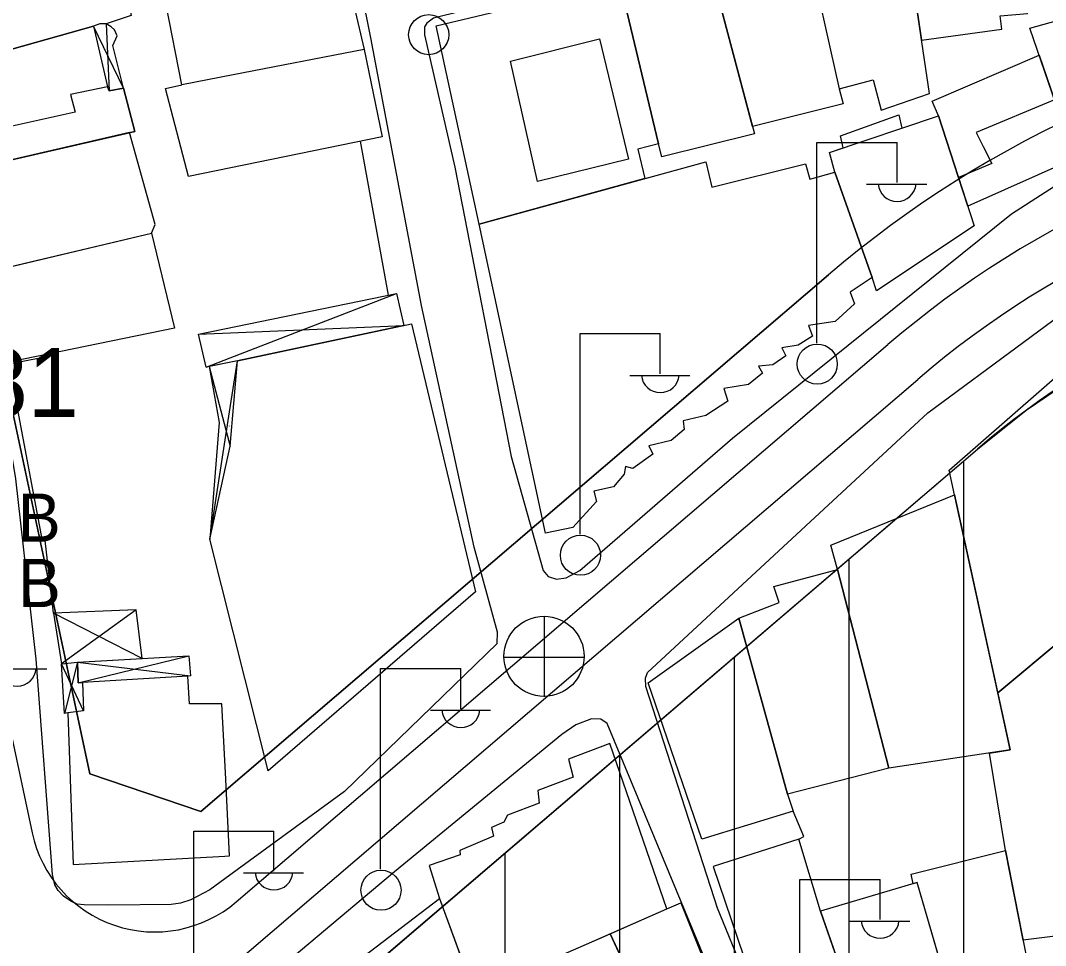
# Model space of a CAD drawing. Extents: x 417997 to 421451, y 4451742 to 4455216.
# Drawn here: x 419672.6 to 419762.1, y 4453322.7 to 4453403.4 of the extents above; entities that cross this region are included whole.
import ezdxf

# ---------------------------------------------------------------- set-up
doc = ezdxf.new("R2010")
doc.units = 0
for name, color, linetype in [('ADAKENARI', 7, 'Continuous'), ('B_Imalat', 7, 'Continuous'), ('B_Kapi', 7, 'Continuous'), ('B_Mesken', 7, 'Continuous'), ('B_Sundurma', 7, 'Continuous'), ('B_Teras', 7, 'Continuous'), ('KALDIRIM', 7, 'Continuous'), ('PL_KON_MEV_350', 7, 'Continuous'), ('S_Elektrik_Diregi', 7, 'Continuous'), ('S_Rogar_Kapagi', 7, 'Continuous'), ('S_Rogar_Kapagi_Buski', 7, 'Continuous'), ('Sinir_Duvar_tek_tarafa_ait', 7, 'Continuous'), ('TR_ORTAYOGUNKONUT', 7, 'Continuous'), ('Y_Yol_Kotu', 7, 'Continuous'), ('Yol_Kaldirim_kenari_bordurtasi', 7, 'Continuous'), ('Yol_Sose', 7, 'Continuous')]:
    doc.layers.add(name, color=color, linetype=linetype)

msp = doc.modelspace()

# ---------------------------------------------------------------- linework, layer by layer
at = {"layer": 'ADAKENARI'}
for p, q in [((419678.69, 4453337.652), (419664.451, 4453404.341)), ((419678.69, 4453337.652), (419664.451, 4453404.341)), ((419743.12, 4453381.19), (419688.378, 4453334.372)), ((419743.12, 4453381.19), (419688.378, 4453334.372)), ((419680.387, 4453301.222), (419756.119, 4453365.991)), ((419680.387, 4453301.222), (419756.119, 4453365.991)), ((419688.378, 4453334.372), (419678.69, 4453337.652)), ((419688.378, 4453334.372), (419678.69, 4453337.652))]:
    msp.add_line(p, q, dxfattribs=at)
for radius in [95, 95, 75, 75]:
    msp.add_arc((419804.866, 4453308.993), radius, 97.21841, 130.53845, dxfattribs=at)
at = {"layer": 'B_Imalat'}
for points in [[(419757.894, 4453344.713), (419754.117, 4453361.994), (419753.65, 4453364.14), (419767.021, 4453375.808), (419779.78, 4453381.594), (419782.674, 4453360.855), (419769.48, 4453354.389)], [(419769.48, 4453354.389), (419769.908, 4453354.598), (419774.148, 4453324.879), (419760.11, 4453323.13), (419758.568, 4453330.948), (419757.169, 4453339.468), (419758.98, 4453339.743), (419757.894, 4453344.713)]]:
    msp.add_lwpolyline(points, close=True, dxfattribs=at)
at = {"layer": 'B_Kapi'}
msp.add_lwpolyline([(419675.514, 4453351.667), (419674.796, 4453358.024)], dxfattribs=at)
at = {"layer": 'B_Mesken'}
for points in [[(419680.059, 4453414.393), (419682.307, 4453403.825), (419680.121, 4453403.09), (419679.56, 4453403.104), (419679.015, 4453402.906), (419665.67, 4453399.141), (419664.753, 4453398.871), (419662.887, 4453409.521)], [(419758.255, 4453402.637), (419758.117, 4453403.795), (419760.506, 4453404.002), (419759.352, 4453413.998), (419756.906, 4453413.738), (419749.661, 4453412.525), (419751.249, 4453401.683)], [(419751.931, 4453397.024), (419749.661, 4453412.525), (419741.176, 4453410.322), (419744.073, 4453397.416), (419747.022, 4453398.214), (419747.721, 4453395.572)], [(419732.583, 4453408.961), (419741.109, 4453410.822), (419741.176, 4453410.322), (419744.073, 4453397.416), (419744.406, 4453396.122), (419736.501, 4453394.15)], [(419724.922, 4453406.769), (419724.707, 4453407.556), (419732.463, 4453409.413), (419736.677, 4453393.486), (419728.593, 4453391.484), (419728.313, 4453392.614)], [(419687.283, 4453389.783), (419685.276, 4453397.467), (419686.716, 4453397.765), (419685.338, 4453404.768), (419700.722, 4453408.941), (419702.627, 4453400.858), (419704.181, 4453393.228)], [(419712.665, 4453385.603), (419708.906, 4453402.936), (419724.922, 4453406.769), (419728.313, 4453392.614), (419726.492, 4453392.146), (419727.099, 4453389.588)], [(419760.696, 4453402.71), (419769.77, 4453405.277), (419772.809, 4453395.144), (419764.273, 4453392.316)], [(419679.015, 4453402.906), (419680.234, 4453397.593), (419680.372, 4453397.254), (419681.626, 4453397.489), (419682.611, 4453393.704), (419670.972, 4453391.021), (419667.97, 4453390.197), (419666.903, 4453391.001), (419666.411, 4453393.034), (419666.925, 4453393.729), (419665.67, 4453399.141)], [(419764.273, 4453392.316), (419764.62, 4453391.34), (419755.289, 4453387.182), (419754.472, 4453389.689), (419752.72, 4453395.07), (419752.163, 4453396.345), (419761.506, 4453400.355), (419762.842, 4453396.473)], [(419744.417, 4453392.274), (419744.191, 4453393.315), (419749.28, 4453395.166), (419749.539, 4453393.999), (419752.72, 4453395.07), (419755.845, 4453385.474), (419747.319, 4453379.803), (419746.931, 4453380.956), (419743.674, 4453390.165), (419743.209, 4453391.867)], [(419684.074, 4453384.82), (419684.379, 4453385.574), (419682.16, 4453393.6), (419670.972, 4453391.021), (419667.97, 4453390.197), (419666.962, 4453389.937), (419667.486, 4453387.443), (419668.107, 4453386.922), (419669.557, 4453381.389)], [(419718.451, 4453358.649), (419712.665, 4453385.603), (419732.445, 4453391.064), (419732.94, 4453388.834), (419741.138, 4453390.891), (419741.492, 4453389.551), (419743.674, 4453390.165), (419746.931, 4453380.956), (419745.015, 4453379.674), (419745.392, 4453378.672), (419743.714, 4453377.129), (419741.388, 4453376.783), (419741.729, 4453375.838), (419740.483, 4453375.053), (419739.059, 4453374.836), (419739.417, 4453374.134), (419738.264, 4453373.329), (419737.025, 4453373.222), (419737.361, 4453372.603), (419736.155, 4453371.612), (419734.005, 4453371.268), (419734.361, 4453370.159), (419732.434, 4453368.931), (419730.466, 4453368.466), (419730.547, 4453367.687), (419729.399, 4453366.747), (419727.47, 4453366.265), (419727.812, 4453365.537), (419726.06, 4453364.298), (419725.422, 4453364.463), (419725.294, 4453363.793), (419724.365, 4453362.702), (419722.646, 4453362.315), (419722.894, 4453361.404), (419720.841, 4453359.14)], [(419684.074, 4453384.82), (419686.073, 4453376.548), (419671.777, 4453373.611), (419669.61, 4453381.401)], [(419706.763, 4453376.924), (419712.326, 4453353.519), (419694.236, 4453337.921), (419689.162, 4453358.12), (419690.941, 4453366.242), (419691.573, 4453373.692)], [(419743.906, 4453355.473), (419743.35, 4453357.596), (419754.117, 4453361.994), (419758.98, 4453339.743), (419748.394, 4453338.135)], [(419735.315, 4453351.226), (419738.821, 4453352.603), (419738.363, 4453354.002), (419743.906, 4453355.473), (419748.394, 4453338.135), (419739.55, 4453335.883)], [(419739.55, 4453335.883), (419740.036, 4453334.402), (419732.088, 4453331.955), (419727.395, 4453345.589), (419735.315, 4453351.226)], [(419690.545, 4453337.192), (419690.215, 4453343.765), (419687.38, 4453343.772), (419687.232, 4453346.167), (419678.043, 4453345.615), (419678.125, 4453343.134), (419676.773, 4453342.959), (419677.24, 4453329.733), (419690.473, 4453330.461), (419690.476, 4453330.462), (419690.881, 4453330.484), (419690.547, 4453337.142)], [(419722.025, 4453322.783), (419729.038, 4453325.876), (419724.06, 4453340.289), (419720.44, 4453338.926), (419720.855, 4453337.37), (419717.765, 4453336.203), (419717.877, 4453335.081), (419715.137, 4453334.054), (419714.808, 4453333.431), (419713.73, 4453332.973), (419713.895, 4453332.214), (419710.961, 4453330.949), (419711.002, 4453330.573), (419708.283, 4453329.646), (419709.196, 4453326.767), (419711.683, 4453319.967), (419714.527, 4453321.313), (419715.148, 4453319.79)], [(419743.926, 4453321.411), (419742.447, 4453325.666), (419740.532, 4453331.942), (419733.071, 4453329.555), (419736.757, 4453318.673)], [(419750.856, 4453328.156), (419750.514, 4453328.055), (419750.359, 4453328.881), (419758.568, 4453330.948), (419761.082, 4453318.203), (419754.314, 4453316.356)], [(419754.628, 4453315.283), (419750.856, 4453328.156), (419742.447, 4453325.666), (419746.977, 4453312.634)], [(419715.564, 4453309.354), (419707.861, 4453306.363), (419708.413, 4453304.881), (419698.639, 4453301.168), (419695.773, 4453299.894), (419694.574, 4453299.418), (419691.01, 4453312.907), (419709.196, 4453326.767)], [(419729.038, 4453325.876), (419730.236, 4453326.401), (419733.998, 4453317.03), (419730.701, 4453315.491), (419730.376, 4453316.26), (419728.817, 4453315.608), (419728.116, 4453317.452), (419727.056, 4453317.113), (419726.799, 4453317.862), (419724.084, 4453323.692)], [(419726.455, 4453318.599), (419719.022, 4453315.248), (419719.609, 4453313.451), (419714.818, 4453311.392), (419711.683, 4453319.967), (419714.527, 4453321.313), (419715.148, 4453319.79), (419724.084, 4453323.692)]]:
    msp.add_lwpolyline(points, close=True, dxfattribs=at)
at = {"layer": 'B_Sundurma'}
for p, q in [((419681.626, 4453397.489), (419679.015, 4453402.906)), ((419680.121, 4453403.09), (419680.372, 4453397.254)), ((419690.936, 4453373.96), (419705.444, 4453379.577)), ((419688.155, 4453376.023), (419690.959, 4453376.141)), ((419690.959, 4453376.141), (419706.071, 4453376.777)), ((419688.839, 4453373.148), (419690.936, 4453373.96)), ((419690.886, 4453369.25), (419691.573, 4453373.692)), ((419689.107, 4453373.201), (419690.857, 4453366.561)), ((419689.162, 4453358.12), (419690.886, 4453369.25)), ((419690.872, 4453368.001), (419690.876, 4453368.022)), ((419690.857, 4453366.561), (419690.941, 4453366.242)), ((419682.739, 4453351.972), (419676.202, 4453347.251)), ((419683.251, 4453347.719), (419675.514, 4453351.667)), ((419677.625, 4453347.407), (419676.476, 4453342.917)), ((419677.625, 4453347.407), (419687.459, 4453346.19)), ((419677.681, 4453345.585), (419687.339, 4453347.947)), ((419678.125, 4453343.134), (419676.202, 4453347.251))]:
    msp.add_line(p, q, dxfattribs=at)
for points in [[(419681.626, 4453397.489), (419680.693, 4453401.218), (419681.074, 4453402.051), (419680.833, 4453402.581), (419680.563, 4453402.825), (419680.121, 4453403.09), (419679.56, 4453403.104), (419679.015, 4453402.906), (419680.234, 4453397.593), (419680.372, 4453397.254)], [(419691.573, 4453373.692), (419688.839, 4453373.148), (419688.155, 4453376.023), (419705.444, 4453379.577), (419706.071, 4453376.777)], [(419689.107, 4453373.201), (419689.972, 4453368.31), (419689.162, 4453358.12), (419690.941, 4453366.242), (419691.573, 4453373.692)], [(419683.251, 4453347.719), (419682.739, 4453351.972), (419675.514, 4453351.667), (419676.202, 4453347.251), (419677.625, 4453347.407)], [(419677.625, 4453347.407), (419677.681, 4453345.585), (419678.043, 4453345.615), (419678.125, 4453343.134), (419676.773, 4453342.959), (419676.476, 4453342.917), (419676.202, 4453347.251)], [(419687.232, 4453346.167), (419678.043, 4453345.615), (419677.681, 4453345.585), (419677.625, 4453347.407), (419687.339, 4453347.947), (419687.459, 4453346.19)]]:
    msp.add_lwpolyline(points, close=True, dxfattribs=at)
at = {"layer": 'B_Teras'}
for points in [[(419691.198, 4453398.637), (419686.716, 4453397.765), (419685.338, 4453404.768), (419691.281, 4453406.38), (419700.722, 4453408.941), (419702.627, 4453400.858)], [(419717.757, 4453389.341), (419715.392, 4453399.834), (419723.152, 4453401.794), (419725.679, 4453391.277)], [(419757.386, 4453390.901), (419754.472, 4453389.689), (419752.72, 4453395.07), (419752.163, 4453396.345), (419761.506, 4453400.355), (419762.842, 4453396.473), (419756.016, 4453393.6), (419756.64, 4453392.378)], [(419670.314, 4453393.814), (419670.972, 4453391.021), (419682.611, 4453393.704), (419681.626, 4453397.489), (419680.372, 4453397.254), (419680.234, 4453397.593), (419676.994, 4453396.926), (419677.411, 4453395.381)], [(419743.674, 4453390.165), (419743.209, 4453391.867), (419752.72, 4453395.07), (419755.845, 4453385.474), (419747.319, 4453379.803), (419746.931, 4453380.956)]]:
    msp.add_lwpolyline(points, close=True, dxfattribs=at)
at = {"layer": 'KALDIRIM'}
for p, q in [((419663.147, 4453381.714), (419673.654, 4453332.506)), ((419663.147, 4453381.714), (419673.654, 4453332.506)), ((419691.457, 4453326.479), (419748.32, 4453375.11)), ((419691.457, 4453326.479), (419748.32, 4453375.11)), ((419669.611, 4453302.532), (419750.92, 4453372.071)), ((419669.611, 4453302.532), (419750.92, 4453372.071))]:
    msp.add_line(p, q, dxfattribs=at)
for centre, radius, start, end in [((419804.866, 4453308.993), 87, 97.21841, 130.53845), ((419804.866, 4453308.993), 87, 97.21841, 130.53845), ((419804.866, 4453308.993), 83, 97.21841, 130.53845), ((419804.866, 4453308.993), 83, 97.21841, 130.53845), ((419684.349, 4453334.79), 10.936, 192.0528, 310.53845), ((419684.349, 4453334.79), 10.936, 192.0528, 310.53845)]:
    msp.add_arc(centre, radius, start, end, dxfattribs=at)
at = {"layer": 'PL_KON_MEV_350'}
for points in [[(419665.012, 4453582.825), (419673.746, 4453518.144), (419647.773, 4453512.807), (419664.451, 4453404.341), (419678.69, 4453337.652), (419688.378, 4453334.372), (419743.12, 4453381.19)], [(419665.012, 4453582.825), (419673.746, 4453518.144), (419647.773, 4453512.807), (419664.451, 4453404.341), (419678.69, 4453337.652), (419688.378, 4453334.372), (419743.12, 4453381.19)], [(419710.945, 4453222.677), (419709.932, 4453261.656), (419659.31, 4453237.864), (419648.282, 4453265.986), (419666.299, 4453287.113), (419680.387, 4453301.222), (419756.119, 4453365.991), (419760.388, 4453369.381), (419764.891, 4453372.452), (419769.606, 4453375.187), (419774.506, 4453377.574), (419779.568, 4453379.597), (419784.762, 4453381.248), (419790.063, 4453382.518), (419795.442, 4453383.399), (419816.92, 4453386.119), (419826.622, 4453377.378), (419823.627, 4453240.148), (419822.565, 4453223.702)]]:
    msp.add_lwpolyline(points, dxfattribs=at)
msp.add_arc((419804.866, 4453308.993), 95, 97.21841, 130.53845, dxfattribs=at)
msp.add_arc((419804.866, 4453308.993), 95, 97.21841, 130.53845, dxfattribs=at)
at = {"layer": 'S_Elektrik_Diregi'}
for p, q in [((419742.115, 4453375.24), (419742.115, 4453392.74)), ((419742.115, 4453392.74), (419749.115, 4453392.74)), ((419749.115, 4453389.24), (419749.115, 4453392.74)), ((419746.455, 4453389.1), (419751.705, 4453389.1)), ((419721.457, 4453358.564), (419721.457, 4453376.064)), ((419721.457, 4453376.064), (419728.457, 4453376.064)), ((419728.457, 4453372.564), (419728.457, 4453376.064)), ((419725.797, 4453372.424), (419731.047, 4453372.424)), ((419669.691, 4453346.808), (419674.941, 4453346.808)), ((419704.055, 4453329.332), (419704.055, 4453346.832)), ((419704.055, 4453346.832), (419711.055, 4453346.832)), ((419711.055, 4453343.332), (419711.055, 4453346.832)), ((419708.395, 4453343.192), (419713.645, 4453343.192)), ((419687.751, 4453315.162), (419687.751, 4453332.662)), ((419687.751, 4453332.662), (419694.751, 4453332.662)), ((419694.751, 4453329.162), (419694.751, 4453332.662)), ((419692.091, 4453329.022), (419697.341, 4453329.022)), ((419740.63, 4453310.942), (419740.63, 4453328.442)), ((419740.63, 4453328.442), (419747.63, 4453328.442)), ((419747.63, 4453324.942), (419747.63, 4453328.442)), ((419744.97, 4453324.802), (419750.22, 4453324.802))]:
    msp.add_line(p, q, dxfattribs=at)
for centre in [(419708.251, 4453402.15), (419742.151, 4453373.405), (419721.493, 4453356.728), (419704.091, 4453327.496)]:
    msp.add_circle(centre, 1.75, dxfattribs=at)
for centre in [(419749.116, 4453389.253), (419728.458, 4453372.577), (419672.352, 4453346.961), (419711.056, 4453343.345), (419694.752, 4453329.175), (419747.631, 4453324.955)]:
    msp.add_arc(centre, 1.658, 184.83843, 355.14641, dxfattribs=at)
at = {"layer": 'S_Rogar_Kapagi'}
for p, q in [((419718.367, 4453344.374), (419718.367, 4453351.374)), ((419714.797, 4453347.839), (419721.797, 4453347.839))]:
    msp.add_line(p, q, dxfattribs=at)
msp.add_circle((419718.314, 4453347.902), 3.5, dxfattribs=at)
at = {"layer": 'Sinir_Duvar_tek_tarafa_ait'}
for points in [[(419674.551, 4453357.978), (419671.639, 4453373.417), (419675.797, 4453374.241)], [(419740.532, 4453331.942), (419740.982, 4453332.195), (419740.036, 4453334.402)]]:
    msp.add_lwpolyline(points, dxfattribs=at)
at = {"layer": 'TR_ORTAYOGUNKONUT'}
for p, q in [((419754.929, 4453001.499), (419754.929, 4453364.973)), ((419754.929, 4453001.499), (419754.929, 4453364.973)), ((419744.929, 4452999.073), (419744.929, 4453356.42)), ((419744.929, 4452999.073), (419744.929, 4453356.42)), ((419734.929, 4452996.648), (419734.929, 4453347.868)), ((419734.929, 4452996.648), (419734.929, 4453347.868)), ((419724.929, 4452994.223), (419724.929, 4453339.316)), ((419724.929, 4452994.223), (419724.929, 4453339.316)), ((419714.929, 4452991.797), (419714.929, 4453330.763)), ((419714.929, 4452991.797), (419714.929, 4453330.763))]:
    msp.add_line(p, q, dxfattribs=at)
msp.add_lwpolyline([(419800.26, 4453595.216), (419665.012, 4453582.825), (419673.746, 4453518.144), (419647.773, 4453512.807), (419664.451, 4453404.341), (419678.69, 4453337.652), (419688.378, 4453334.372), (419743.12, 4453381.19)], dxfattribs=at)
msp.add_lwpolyline([(419800.26, 4453595.216), (419665.012, 4453582.825), (419673.746, 4453518.144), (419647.773, 4453512.807), (419664.451, 4453404.341), (419678.69, 4453337.652), (419688.378, 4453334.372), (419743.12, 4453381.19)], dxfattribs=at)
msp.add_arc((419804.866, 4453308.993), 95, 97.21841, 130.53845, dxfattribs=at)
msp.add_arc((419804.866, 4453308.993), 95, 97.21841, 130.53845, dxfattribs=at)
at = {"layer": 'Yol_Kaldirim_kenari_bordurtasi'}
msp.add_lwpolyline([(419704.739, 4453379.432), (419702.303, 4453392.845)], dxfattribs=at)
at = {"layer": 'Yol_Sose'}
for points in [[(419700.914, 4453336.104), (419714.227, 4453349.038), (419714.255, 4453350.021), (419712.228, 4453357.423), (419707.636, 4453378.523), (419703.194, 4453401.877), (419699.9, 4453418.36), (419699.649, 4453418.787), (419699.281, 4453419.093), (419698.094, 4453419.355)], [(419749.304, 4453413.255), (419740.104, 4453411.377), (419708.662, 4453403.586), (419708.091, 4453403.145), (419707.891, 4453402.837), (419707.884, 4453402.14), (419710.519, 4453390.589), (419715.448, 4453365.341), (419718.229, 4453355.389), (419718.685, 4453354.879), (419719.413, 4453354.625), (419720.257, 4453354.766), (419721.43, 4453355.406), (419734.764, 4453366.948), (419759.101, 4453386.516), (419767.094, 4453391.678)], [(419690.452, 4453328.481), (419689.148, 4453327.531), (419687.496, 4453326.65), (419686.598, 4453326.354), (419685.776, 4453326.239), (419680.348, 4453326.194), (419678.206, 4453326.207), (419677.577, 4453326.286), (419677.09, 4453326.501), (419676.599, 4453326.841), (419676.396, 4453326.973), (419675.936, 4453327.456), (419675.643, 4453327.955), (419675.435, 4453328.857), (419673.995, 4453347.661), (419672.234, 4453363.396), (419669.798, 4453378.042), (419665.219, 4453398.171), (419662.953, 4453408.818)], [(419733.483, 4453325.834), (419727.186, 4453345.259), (419727.17, 4453346.006), (419727.347, 4453346.493), (419751.796, 4453369.143), (419768.498, 4453381.496)], [(419713.577, 4453246), (419715.2, 4453235.669), (419715.477, 4453234.939), (419715.892, 4453234.14), (419717.131, 4453233.586), (419733.245, 4453233.192), (419746.753, 4453232.951), (419747.339, 4453233.22), (419747.679, 4453233.696), (419747.936, 4453244.245), (419747.593, 4453261.497), (419746.908, 4453276.608), (419746.465, 4453281.577), (419745.709, 4453284.057), (419740.574, 4453299.864), (419733.987, 4453317.509), (419723.817, 4453342.053), (419723.27, 4453342.431), (419722.459, 4453342.464), (419721.097, 4453341.94), (419719.856, 4453341.086), (419705.272, 4453329.099)], [(419700.914, 4453336.104), (419690.455, 4453328.484)], [(419705.272, 4453329.099), (419690.328, 4453316.531)], [(419690.455, 4453328.484), (419690.452, 4453328.481)], [(419815.134, 4453227.429), (419779.198, 4453230.332), (419752.903, 4453232.339), (419752.433, 4453232.622), (419752.173, 4453232.906), (419751.228, 4453251.021), (419751.503, 4453275.406), (419751.078, 4453280.454), (419750.144, 4453283.367), (419743.458, 4453300.79), (419738.329, 4453313.978), (419733.401, 4453326.087)]]:
    msp.add_lwpolyline(points, dxfattribs=at)

# ---------------------------------------------------------------- texts
at = {"layer": 'S_Rogar_Kapagi_Buski'}
for p in [(419672.404, 4453357.909), (419672.414, 4453352.199)]:
    msp.add_text('B', height=4.2, dxfattribs=at).set_placement(p)
at = {"layer": 'Y_Yol_Kotu'}
msp.add_text('105.81', height=6, dxfattribs=at).set_placement((419653.191, 4453368.802))

doc.saveas('drawing.dxf')
